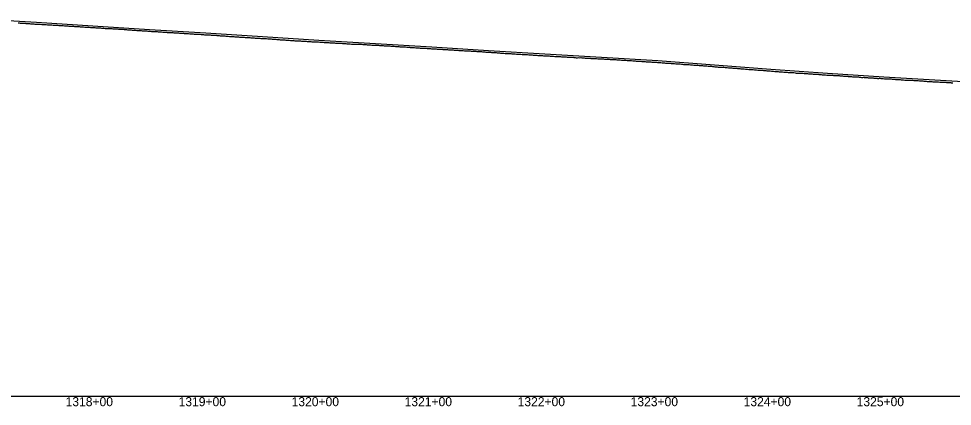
# Model space of a CAD drawing. Extents: x -3793 to 50787, y -1075 to 6138.
# Drawn here: x 19201 to 20028, y -1009 to -666 of the extents above; entities that cross this region are included whole.
import ezdxf

# ---------------------------------------------------------------- set-up
doc = ezdxf.new("R2010")
doc.units = 0
for name, color, linetype in [('RD_DDB_Profile_EX', 7, 'Continuous'), ('RD_DDB_Profile_PR', 7, 'Continuous'), ('RD_DDB_StaTX', 7, 'Continuous'), ('RD_GPK_Profile_Cell', 7, 'Continuous')]:
    doc.layers.add(name, color=color, linetype=linetype)

msp = doc.modelspace()

# ---------------------------------------------------------------- linework, layer by layer
at = {"layer": 'RD_DDB_Profile_EX'}
for points in [[(19200.829674, -669.640255), (19201.830831, -669.703845), (19202.829684, -669.82908), (19203.830831, -669.95444), (19204.833785, -670.044995), (19205.832626, -670.043785), (19206.833769, -670.083645), (19207.834421, -670.171155), (19208.829766, -670.20672), (19209.834403, -670.30508), (19210.829751, -670.354945), (19211.831986, -670.391765), (19212.831546, -670.4324), (19213.831974, -670.56863), (19214.832625, -670.6561), (19215.833769, -670.681795), (19216.834197, -670.72992), (19217.827956, -670.83034), (19218.830187, -670.87911), (19219.82975, -670.95776), (19220.830179, -670.956005), (19221.827331, -671.082725), (19222.831973, -671.133385)], [(19222.831973, -671.133385), (19223.832402, -671.18174), (19224.826161, -671.18211), (19225.834197, -671.22097), (19226.829541, -671.306515), (19227.828384, -671.393425), (19228.83134, -671.50771), (19229.830178, -671.480225), (19230.830607, -671.51382), (19231.830162, -671.604655), (19232.832401, -671.679625), (19233.827742, -671.74392), (19234.832388, -671.7446), (19235.829542, -671.806975), (19236.828383, -671.867585), (19237.829525, -671.957555), (19238.829955, -672.017665), (19239.830606, -672.07884), (19240.831749, -672.118895), (19241.830596, -672.217605), (19242.827743, -672.26811), (19243.833972, -672.330195), (19244.827731, -672.392505), (19245.828161, -672.50241), (19246.82859, -672.538645), (19247.829733, -672.628825), (19248.830164, -672.68874), (19249.829028, -672.72563), (19250.824353, -672.77551), (19251.830602, -672.887465), (19252.825927, -672.975605), (19253.826359, -673.023745), (19254.826791, -673.010265), (19255.827935, -673.085525), (19256.826813, -673.237595), (19257.827254, -673.247495), (19258.822558, -673.27055), (19259.827075, -673.381715), (19260.822378, -673.4316), (19261.822821, -673.529695), (19262.823264, -673.566345), (19263.817019, -673.624065), (19264.823309, -673.662855), (19265.82376, -673.710785), (19266.819042, -673.81067), (19267.819486, -673.86995), (19268.820621, -673.87222), (19269.821066, -673.99739), (19270.819998, -674.03463), (19271.815266, -674.068455), (19272.821578, -674.107405), (19273.822032, -674.205345), (19274.817294, -674.216495), (19275.817739, -674.22558), (19276.824068, -674.481035), (19277.817821, -674.55903), (19278.818275, -674.518365), (19279.813524, -674.51827), (19280.819858, -674.61852), (19281.820314, -674.67775), (19282.815556, -674.699875), (19283.816691, -674.779745), (19284.81714, -674.83893), (19285.815086, -674.94097), (19286.815552, -674.988995), (19287.818359, -674.969385), (19288.817321, -675.079185), (19289.820133, -675.14311), (19290.81909, -675.16406), (19291.814343, -675.29158), (19292.815659, -675.34489), (19293.816117, -675.392915), (19294.817433, -675.523585), (19295.817891, -675.571725), (19296.819207, -675.61349), (19297.818147, -675.712185), (19298.820981, -675.814715), (19299.819916, -675.863415), (19300.821028, -675.903925), (19301.816507, -676.02358), (19302.816966, -676.060105), (19303.818281, -676.09054), (19304.81874, -676.204335), (19305.820055, -676.29184), (19306.820514, -676.339925), (19307.820083, -676.357865), (19308.822288, -676.4452), (19309.821852, -676.547465), (19310.824062, -676.592525), (19311.82362, -676.668335), (19312.820691, -676.768895), (19313.819588, -676.83266), (19314.820704, -676.86131), (19315.821362, -676.960655), (19316.820907, -677.01299), (19317.823137, -677.096855), (19318.822675, -677.175925), (19319.824911, -677.263025), (19320.824443, -677.23893), (19321.819776, -677.23881), (19322.820437, -677.288125)], [(19322.820437, -677.288125), (19323.82155, -677.45461), (19324.822211, -677.50399), (19325.822669, -677.540555), (19326.823985, -677.62881), (19327.824444, -677.724135), (19328.818196, -677.801), (19329.826218, -677.840055), (19330.825096, -677.86517), (19331.822213, -677.96284), (19332.821088, -678.076165), (19333.822202, -678.10443), (19334.822863, -678.127395), (19335.818196, -678.227275), (19336.824435, -678.265685), (19337.823317, -678.340925), (19338.820426, -678.39138), (19339.825086, -678.46845), (19340.82042, -678.48014), (19341.82108, -678.52956), (19342.81641, -678.61769), (19343.821071, -678.70651), (19344.823312, -678.755545), (19345.81864, -678.8172), (19346.823306, -678.864895), (19347.82042, -678.94181), (19348.819297, -679.01715), (19349.814624, -679.04054), (19350.821072, -679.12711), (19351.821529, -679.2253), (19352.815281, -679.302225), (19353.823304, -679.388295), (19354.818634, -679.388175), (19355.817514, -679.439955), (19356.825536, -679.552455), (19357.819288, -679.60283), (19358.819746, -679.63943), (19359.815274, -679.716885), (19360.821521, -679.76706), (19361.816847, -679.76696), (19362.815731, -679.90097), (19363.823753, -679.94002), (19364.817505, -679.990385), (19365.817963, -680.12379), (19366.81928, -680.153275), (19367.819738, -680.225015), (19368.81349, -680.26369), (19369.821512, -680.29097), (19370.816841, -680.37911), (19371.815722, -680.46627), (19372.823745, -680.575665), (19373.817497, -680.63782), (19374.819727, -680.674875), (19375.813481, -680.701825), (19376.819932, -680.81778), (19377.815262, -680.86768), (19378.815918, -680.967115), (19379.822164, -681.01729), (19380.815916, -681.079395), (19381.818147, -681.116625), (19382.817692, -681.21867), (19383.818351, -681.268105), (19384.813683, -681.35623), (19385.820128, -681.38097), (19386.820583, -681.467615), (19387.816121, -681.64489), (19388.822359, -681.69505), (19389.817903, -681.707695), (19390.81835, -681.77977), (19391.819685, -681.832445), (19392.818548, -681.91948), (19393.815683, -681.981755), (19394.814543, -682.095195), (19395.82078, -682.17173), (19396.816326, -682.310625), (19397.816772, -682.28295), (19398.818109, -682.347135), (19399.818555, -682.44571), (19400.814108, -682.44652), (19401.818747, -682.50898), (19402.820994, -682.63431), (19403.814749, -682.67276), (19404.822778, -682.685245), (19405.816533, -682.761755), (19406.818776, -682.88465), (19407.818316, -682.886485), (19408.817169, -682.93551), (19409.819418, -683.01089), (19410.813173, -683.073045), (19411.821202, -683.16175), (19412.814957, -683.197765), (19413.817202, -683.2087), (19414.816741, -683.27484), (19415.818992, -683.38824), (19416.812749, -683.4362), (19417.819184, -683.4492), (19418.819626, -683.54776), (19419.815194, -683.634415), (19420.821411, -683.62264), (19421.815167, -683.6871), (19422.817419, -683.82197)], [(19422.817419, -683.82197), (19423.816951, -683.86204), (19424.817394, -683.92471), (19425.814564, -684.02508), (19426.813401, -684.1099), (19427.819622, -684.171985), (19428.815192, -684.21092), (19429.815626, -684.335615), (19430.816983, -684.437945), (19431.817417, -684.486555), (19432.811174, -684.54882), (19433.819207, -684.623435), (19434.818047, -684.660395), (19435.813399, -684.73642), (19436.814053, -684.824005), (19437.820275, -684.89799), (19438.81403, -684.98638), (19439.816277, -685.085475), (19440.815128, -685.122635), (19441.810468, -685.146245), (19442.818502, -685.18503), (19443.817355, -685.31037), (19444.814494, -685.410725), (19445.813344, -685.45982), (19446.813776, -685.49679), (19447.815136, -685.510685), (19448.815568, -685.55941), (19449.814432, -685.643745), (19450.811547, -685.72062), (19451.810408, -685.793115), (19452.810839, -685.82999), (19453.812201, -685.920575), (19454.812632, -685.90435), (19455.81328, -686.003785), (19456.808597, -686.05369), (19457.809019, -686.07893), (19458.815504, -686.1533), (19459.810818, -686.29154), (19460.809692, -686.340495), (19461.811883, -686.377945), (19462.805644, -686.42826), (19463.811915, -686.478425), (19464.812561, -686.516315), (19465.807864, -686.566235), (19466.806749, -686.603735), (19467.808926, -686.675865), (19468.810085, -686.7658), (19469.808972, -686.82635), (19470.809401, -686.863485), (19471.804687, -686.940505), (19472.811195, -687.04141), (19473.812344, -687.07739), (19474.807644, -687.08886), (19475.812377, -687.12787), (19476.80768, -687.26621), (19477.810597, -687.34477), (19478.809473, -687.38228), (19479.810617, -687.345185), (19480.805933, -687.430125), (19481.810631, -687.50729), (19482.807731, -687.607645), (19483.813984, -687.68123), (19484.813549, -687.730265), (19485.808882, -687.756575), (19486.815335, -687.76036), (19487.810673, -687.810275), (19488.81181, -687.8616), (19489.810662, -687.9607), (19490.81179, -688.03584), (19491.80895, -688.122), (19492.813574, -688.27042), (19493.814699, -688.29628), (19494.815144, -688.34439), (19495.814658, -688.42285), (19496.811849, -688.399255), (19497.81805, -688.389185), (19498.811805, -688.403305), (19499.812926, -688.468175), (19500.813373, -688.45509), (19501.814708, -688.470235), (19502.820891, -688.595985), (19503.816274, -688.620255), (19504.815752, -688.608015), (19505.816209, -688.681415), (19506.819171, -688.745155), (19507.812925, -688.80768), (19508.819091, -688.957795), (19509.814489, -688.98225), (19510.819006, -689.058175), (19511.816269, -689.15851), (19512.816719, -689.21958), (19513.810473, -689.37079), (19514.81664, -689.346345), (19515.818949, -689.332475), (19516.812703, -689.40721), (19517.818872, -689.445075), (19518.812624, -689.545325), (19519.814933, -689.50683), (19520.814399, -689.609175), (19521.816713, -689.683095), (19522.815525, -689.756805)], [(19522.815525, -689.756805), (19523.816631, -689.844875), (19524.8173, -689.869875), (19525.812697, -689.895255), (19526.819075, -689.933805), (19527.814477, -690.032925), (19528.813285, -690.069755), (19529.815592, -690.094505), (19530.815059, -690.2714), (19531.817372, -690.307535), (19532.811127, -690.345525), (19533.819153, -690.39604), (19534.812907, -690.495555), (19535.813356, -690.594195), (19536.814688, -690.62177), (19537.815137, -690.670525), (19538.815802, -690.75782), (19539.816917, -690.834365), (19540.81572, -690.883615), (19541.811338, -690.971225), (19542.817495, -690.971345), (19543.813119, -690.972075), (19544.813567, -691.171585), (19545.813023, -691.17293), (19546.815349, -691.27107), (19547.809103, -691.396675), (19548.81713, -691.43491), (19549.810884, -691.4104), (19550.817031, -691.560515), (19551.812665, -691.61121), (19552.813113, -691.68478), (19553.814447, -691.69945), (19554.814895, -691.73567), (19555.813685, -691.88476), (19556.816676, -691.924095), (19557.815461, -691.948065), (19558.818457, -691.974945), (19559.817237, -692.09916), (19560.81266, -692.149065), (19561.819014, -692.19993), (19562.814441, -692.27482), (19563.82079, -692.28831), (19564.816222, -692.43808), (19565.814998, -692.46231), (19566.818003, -692.526245), (19567.816774, -692.575535), (19568.814107, -692.63855), (19569.81855, -692.713935), (19570.813987, -692.726395), (19571.820326, -692.82735), (19572.815768, -692.827245), (19573.816439, -692.914255), (19574.81755, -692.952815), (19575.816311, -693.002025), (19576.819331, -693.115545), (19577.818087, -693.22808), (19578.815452, -693.265775), (19579.819863, -693.32893), (19580.815314, -693.391495), (19581.821639, -693.42978), (19582.817096, -693.44153), (19583.817768, -693.591185), (19584.818877, -693.642265), (19585.817623, -693.64152), (19586.820658, -693.705785), (19587.819399, -693.805005), (19588.816796, -693.805325), (19589.816194, -693.88113), (19590.816642, -694.044025), (19591.817975, -694.08334), (19592.818423, -694.106445), (19593.819756, -694.108355), (19594.820204, -694.194355), (19595.819577, -694.28283), (19596.817026, -694.333115), (19597.821352, -694.3446), (19598.818812, -694.40783), (19599.817521, -694.52016), (19600.818624, -694.558105), (19601.819303, -694.59484), (19602.820405, -694.80654), (19603.819112, -694.76908), (19604.822185, -694.7355), (19605.81594, -694.798825), (19606.823966, -694.912435), (19607.81772, -695.023285), (19608.823755, -695.09708), (19609.819501, -695.147595), (19610.82553, -695.16083), (19611.821049, -695.273915), (19612.814803, -695.310945), (19613.820831, -695.374195), (19614.816351, -695.46092), (19615.822379, -695.47417), (19616.817899, -695.584535), (19617.823927, -695.63459), (19618.817678, -695.740345), (19619.823703, -695.87723), (19620.819226, -695.96392), (19621.820312, -695.97825), (19622.820774, -696.013885)], [(19622.820774, -696.013885), (19623.816296, -695.9874), (19624.820549, -696.151005), (19625.816073, -696.2009), (19626.822097, -696.324555), (19627.817621, -696.40087), (19628.823645, -696.387735), (19629.819169, -696.474435), (19630.817867, -696.5738), (19631.818339, -696.69908), (19632.818812, -696.711085), (19633.814315, -696.710975), (19634.81478, -696.809875), (19635.815246, -696.84583), (19636.813978, -696.908015), (19637.809461, -696.98212), (19638.809927, -697.00545), (19639.816005, -697.00552), (19640.816478, -697.06743), (19641.811947, -697.32899), (19642.812413, -697.37822), (19643.811174, -697.366535), (19644.811648, -697.365375), (19645.807095, -697.415275), (19646.807561, -697.539275), (19647.808027, -697.650445), (19648.808493, -697.649475), (19649.807902, -697.71317), (19650.808377, -697.71224), (19651.808851, -697.811305), (19652.809325, -697.91037), (19653.804738, -697.972665), (19654.805205, -698.083995), (19655.804023, -698.10782), (19656.804497, -698.17), (19657.799889, -698.232145), (19658.800356, -698.26759), (19659.799194, -698.35462), (19660.807209, -698.430845), (19661.800958, -698.468915), (19662.801432, -698.50425), (19663.802103, -698.50384), (19664.802577, -698.62862), (19665.796325, -698.754765), (19666.79861, -698.804155), (19667.797468, -698.7894), (19668.794637, -698.801695), (19669.799233, -698.84015), (19670.799705, -698.91514), (19671.795262, -699.01571), (19672.795726, -699.052785), (19673.795219, -699.11803), (19674.797496, -699.19146), (19675.796359, -699.314685), (19676.799267, -699.340075), (19677.799731, -699.33897), (19678.793482, -699.377255), (19679.795748, -699.42657), (19680.800361, -699.517255), (19681.795716, -699.63886), (19682.796381, -699.664615), (19683.791732, -699.65263), (19684.798152, -699.703335), (19685.798615, -699.866675), (19686.792366, -699.916845), (19687.800386, -699.929145), (19688.799251, -700.06665), (19689.7946, -700.102295), (19690.795264, -700.125715), (19691.796371, -700.15294), (19692.795237, -700.19037), (19693.797498, -700.25165), (19694.791249, -700.504365), (19695.79927, -700.504695), (19696.793021, -700.46677), (19697.793483, -700.504135), (19698.794146, -700.439375), (19699.795255, -700.56652), (19700.794126, -700.589675), (19701.791262, -700.663665), (19702.795892, -700.866495), (19703.798152, -700.889695), (19704.793494, -700.837045), (19705.798128, -700.87562), (19706.795271, -701.028355), (19707.794137, -701.08961), (19708.795245, -701.09054), (19709.790801, -701.09105), (19710.797017, -701.1792), (19711.790768, -701.26526), (19712.796979, -701.303405), (19713.794147, -701.40367), (19714.798745, -701.504045), (19715.794108, -701.527975), (19716.800511, -701.51673), (19717.795878, -701.56851), (19718.794731, -701.653955), (19719.795827, -701.70493), (19720.793021, -701.817265), (19721.797593, -701.81766), (19722.792967, -701.843415)], [(19722.792967, -701.843415), (19723.799358, -701.90621), (19724.794737, -701.95614), (19725.800924, -702.01837), (19726.794673, -702.1443), (19727.802688, -702.132535), (19728.796437, -702.169265), (19729.79691, -702.230395), (19730.798202, -702.26994), (19731.793593, -702.33208), (19732.799766, -702.419965), (19733.793515, -702.507955), (19734.80153, -702.545155), (19735.795279, -702.60767), (19736.801442, -702.69551), (19737.798696, -702.75811), (19738.803201, -702.833945), (19739.798605, -702.84617), (19740.797429, -702.93313), (19741.800369, -702.996915), (19742.794117, -703.084805), (19743.800268, -703.097265), (19744.797546, -703.16044), (19745.802025, -703.39801), (19746.797442, -703.39751), (19747.801913, -703.46078), (19748.799205, -703.473535), (19749.79968, -703.53471), (19750.79909, -703.61127), (19751.801443, -703.685565), (19752.800847, -703.724735), (19753.801331, -703.77353), (19754.795077, -703.79891), (19755.797429, -703.87339), (19756.803768, -704.02414), (19757.797515, -704.099285), (19758.799869, -704.161015), (19759.801158, -704.187995), (19760.799953, -704.274635), (19761.795585, -704.350315), (19762.797941, -704.41217), (19763.802392, -704.37506), (19764.798027, -704.42577), (19765.798705, -704.55034), (19766.799792, -704.614025), (19767.80047, -704.788535), (19768.796118, -704.839155), (19769.796582, -704.863165), (19770.802913, -705.03891), (19771.798565, -705.08996), (19772.797341, -705.03907), (19773.800337, -705.227605), (19774.801013, -705.290415), (19775.794764, -705.352785), (19776.79544, -705.3898), (19777.803461, -705.47881), (19778.797213, -705.56648), (19779.797889, -705.7149), (19780.79728, -705.65429), (19781.799662, -705.653585), (19782.795337, -705.828825), (19783.79409, -705.8908), (19784.802112, -705.95399), (19785.79779, -705.991925), (19786.79654, -706.05388), (19787.797858, -706.155775), (19788.800245, -706.27956), (19789.793999, -706.39149), (19790.794673, -706.429465), (19791.800987, -706.44304), (19792.796454, -706.531305), (19793.797128, -706.58091), (19794.798463, -706.62015), (19795.797194, -706.730855), (19796.794612, -706.868305), (19797.795284, -706.918), (19798.799648, -706.968385), (19799.755131, -707.018995), (19800.75398, -707.13117), (19801.43858, -707.170265), (19802.442064, -707.22191), (19803.44057, -707.29527), (19804.43647, -707.495925), (19805.443002, -707.50976), (19806.440556, -707.52309), (19807.439046, -707.622265), (19808.440913, -707.71124), (19809.441496, -707.723935), (19810.437426, -707.81159), (19811.443494, -707.898595), (19812.43943, -707.98614), (19813.445951, -708.05012), (19814.439777, -708.089895), (19815.440363, -708.23688), (19816.448537, -708.371425), (19817.444493, -708.51444), (19818.44295, -708.540015), (19819.44483, -708.70937), (19820.447086, -708.80165), (19821.443058, -708.75233), (19822.447423, -708.772945)], [(19822.447423, -708.772945), (19823.443399, -708.823415), (19824.443987, -708.95642), (19825.447573, -709.018045), (19826.445999, -709.077165), (19827.447901, -709.219235), (19828.448493, -709.268905), (19829.44401, -709.401585), (19830.450506, -709.36971), (19831.44652, -709.46635), (19832.44711, -709.58908), (19833.446838, -709.694475), (19834.449131, -709.707375), (19835.449722, -709.74353), (19836.445248, -709.91637), (19837.449551, -710.0032), (19838.449653, -710.12928), (19839.445176, -710.156135), (19840.445271, -710.218425), (19841.445012, -710.269955), (19842.445116, -710.30533), (19843.445221, -710.414065), (19844.44073, -710.59071), (19845.447236, -710.64155), (19846.44734, -710.8004), (19847.442847, -710.84037), (19848.442944, -710.81589), (19849.438441, -710.975905), (19850.44281, -711.002925), (19851.442916, -711.062045), (19852.43841, -711.21195), (19853.438509, -711.261005), (19854.442902, -711.248165), (19855.438391, -711.43487), (19856.4385, -711.54719), (19857.438609, -711.498655), (19858.438387, -711.62378), (19859.438505, -711.683465), (19860.433981, -711.822685), (19861.434092, -711.797765), (19862.434203, -711.94665), (19863.436102, -712.0962), (19864.436213, -712.15834), (19865.436324, -712.15925), (19866.431781, -712.196185), (19867.436239, -712.296625), (19868.43636, -712.3972), (19869.431813, -712.54541), (19870.431926, -712.70715), (19871.425755, -712.707415), (19872.431857, -712.770385), (19873.427305, -712.74601), (19874.433407, -712.881745), (19875.43483, -712.947445), (19876.428657, -712.99774), (19877.432171, -713.02351), (19878.436603, -713.19571), (19879.432529, -713.34014), (19880.436061, -713.292195), (19881.435813, -713.3912), (19882.436402, -713.504045), (19883.438275, -713.546245), (19884.439681, -713.57095), (19885.440274, -713.630485), (19886.439986, -713.722355), (19887.443548, -713.73774), (19888.439553, -713.89382), (19889.443836, -714.06207), (19890.445694, -714.06431), (19891.443443, -714.109965), (19892.443111, -714.18889), (19893.449544, -714.21746), (19894.44511, -714.267305), (19895.446979, -714.31397), (19896.453395, -714.36485), (19897.447219, -714.415095), (19898.450847, -714.45254), (19899.452717, -714.633655), (19900.451069, -714.71134), (19901.454715, -714.734165), (19902.454294, -714.827835), (19903.45041, -714.842705), (19904.456777, -715.000795), (19905.458139, -715.05877), (19906.454278, -715.08827), (19907.460628, -715.139205), (19908.46015, -715.190665), (19909.458146, -715.2701), (19910.457663, -715.292455), (19911.458302, -715.362985), (19912.462013, -715.543735), (19913.461509, -715.595185), (19914.462153, -715.58595), (19915.46401, -715.7172), (19916.464146, -715.85701), (19917.466003, -715.908375), (19918.461705, -715.917765), (19919.462351, -716.01755), (19920.463703, -716.0483), (19921.464351, -716.033165), (19922.463814, -716.194685)], [(19922.463814, -716.194685), (19923.16521, -716.15909), (19923.46635, -716.189085), (19924.465807, -716.29024), (19925.166414, -716.394665), (19925.46835, -716.39477), (19926.4678, -716.405925), (19927.162214, -716.371145), (19927.464049, -716.371675), (19928.167524, -716.441785), (19928.469793, -716.486785), (19929.163424, -716.591645), (19929.466049, -716.59212), (19930.164301, -716.661285), (19930.466175, -716.69119), (19931.164635, -716.901425), (19931.468048, -716.91689), (19932.16551, -716.81184), (19932.466268, -716.79676), (19933.163496, -716.762845), (19933.470048, -716.77817), (19934.166718, -716.84722), (19934.468262, -716.862445), (19935.1647, -716.96767), (19935.472047, -717.01351), (19936.162561, -717.08312), (19936.465874, -717.128955), (19937.165904, -717.129235), (19937.474047, -717.175225), (19938.163776, -717.27949), (19938.467873, -717.264245), (19939.167108, -717.36854), (19939.474112, -717.36887), (19940.162621, -717.403605), (19940.469873, -717.434115), (19941.163912, -717.468325), (19941.470535, -717.468655), (19942.16383, -717.504), (19942.471872, -717.48844), (19943.165121, -717.522735), (19943.472536, -717.55372), (19944.165039, -717.519835), (19944.471926, -717.56621), (19945.158605, -717.63543), (19945.470186, -717.66645), (19946.166248, -717.66671), (19946.47392, -717.74418), (19947.159814, -717.91689), (19947.472192, -717.917005), (19948.167457, -717.91726), (19948.475915, -717.901795), (19949.161023, -717.867445), (19949.472241, -717.93012), (19950.166259, -717.96487), (19950.47791, -717.98012), (19951.162232, -718.04914), (19951.474242, -718.034025), (19952.163096, -718.033425), (19952.474366, -718.06424), (19953.164388, -718.20154), (19953.475035, -718.20194), (19954.165254, -718.201415), (19954.473206, -718.216965), (19955.164158, -718.25094), (19955.475823, -718.26651), (19956.162077, -718.301165), (19956.469651, -718.301215), (19957.160981, -718.404375), (19957.47226, -718.4508), (19958.164231, -718.51946), (19958.470435, -718.488685), (19959.163146, -718.55758), (19959.473032, -718.54226), (19960.166388, -718.50735), (19960.470672, -718.56821), (19961.16574, -718.741505), (19961.47079, -718.77186), (19962.162614, -718.771055), (19962.465286, -718.786025), (19963.158516, -718.751235), (19963.461013, -718.73595), (19964.459225, -718.92534), (19965.456914, -718.979965), (19966.457033, -718.994775), (19967.457151, -719.068925), (19968.45727, -719.133265), (19969.457388, -719.167985), (19970.45307, -719.23266), (19971.450816, -719.252595), (19972.450936, -719.302185), (19973.451057, -719.35993), (19974.451177, -719.423765), (19975.451298, -719.529795), (19976.449108, -719.650735), (19977.44474, -719.6863), (19978.444863, -719.756995), (19979.444985, -719.827925), (19980.445108, -719.84909), (19981.44523, -719.919165), (19982.443095, -719.996205), (19983.443227, -720.08143)], [(19983.443227, -720.08143), (19984.438812, -720.025545), (19985.438936, -720.26113), (19986.439061, -720.324495), (19987.163342, -720.287905), (19988.43126, -720.327205), (19989.431385, -720.412875), (19990.431509, -720.42569), (19991.427037, -720.49859), (19992.42499, -720.524555), (19993.425117, -720.61043), (19994.425243, -720.63311), (19995.42537, -720.77952), (19996.426778, -720.76978), (19997.428182, -720.820285), (19998.427429, -720.893785), (19999.428817, -720.967265), (20000.430202, -721.0756), (20001.431583, -721.12631), (20002.427119, -721.23556), (20003.43094, -721.271835), (20004.432759, -721.336325), (20005.434578, -721.446095), (20006.434189, -721.4776), (20007.435993, -721.50558), (20008.437797, -721.5899), (20009.43563, -721.626055), (20010.437462, -721.820505), (20011.439293, -721.78518), (20012.445651, -721.78545), (20013.447471, -721.943375), (20014.44929, -721.97989), (20015.445424, -722.001285), (20016.447258, -722.03108), (20017.449092, -722.096595), (20018.450927, -722.182795), (20019.452761, -722.153955), (20020.454595, -722.17473), (20021.155628, -722.21005), (20021.45643, -722.210165), (20022.45468, -722.32004), (20023.154514, -722.530145), (20023.456502, -722.5302), (20024.154426, -722.6), (20024.458324, -722.584805), (20025.154339, -722.55), (20025.460147, -722.55), (20026.154251, -722.58464), (20026.461969, -722.64616), (20027.154163, -722.64636), (20027.463791, -722.677415), (20028.154076, -722.746645)]]:
    msp.add_lwpolyline(points, dxfattribs=at)
at = {"layer": 'RD_DDB_Profile_PR'}
msp.add_lwpolyline([(19167.13, -665.954), (19217.13, -669.1595), (19267.13, -672.229), (19317.13, -675.4385), (19367.13, -678.575), (19417.13, -681.84), (19467.13, -685.0265), (19517.13, -687.819), (19567.13, -690.9415), (19617.13, -694), (19667.13, -697.1995), (19717.13, -699.9335), (19767.13, -703.071), (19817.13, -706.8685), (19867.13, -710.6655), (19917.13, -714.291), (19967.13, -717.4445), (20017.13, -720.4755), (20067.13, -723.395)], dxfattribs=at)
at = {"layer": 'RD_GPK_Profile_Cell'}
msp.add_line((1000, -1000), (46610.921919, -1000), dxfattribs=at)

# ---------------------------------------------------------------- texts
at = {"layer": 'RD_DDB_StaTX'}
for s, p in [('1318+00', (19242.921023, -1009)), ('1318+00', (19242.925471, -1009)), ('1319+00', (19342.921023, -1009)), ('1319+00', (19342.925471, -1009)), ('1320+00', (19442.921023, -1009)), ('1320+00', (19442.925471, -1009)), ('1321+00', (19542.921023, -1009)), ('1321+00', (19542.925471, -1009)), ('1322+00', (19642.921023, -1009)), ('1322+00', (19642.925471, -1009)), ('1323+00', (19742.921023, -1009)), ('1323+00', (19742.925471, -1009)), ('1324+00', (19842.921023, -1009)), ('1324+00', (19842.925471, -1009)), ('1325+00', (19942.921023, -1009)), ('1325+00', (19942.925471, -1009))]:
    msp.add_text(s, height=8, dxfattribs=at).set_placement(p)

doc.saveas('drawing.dxf')
